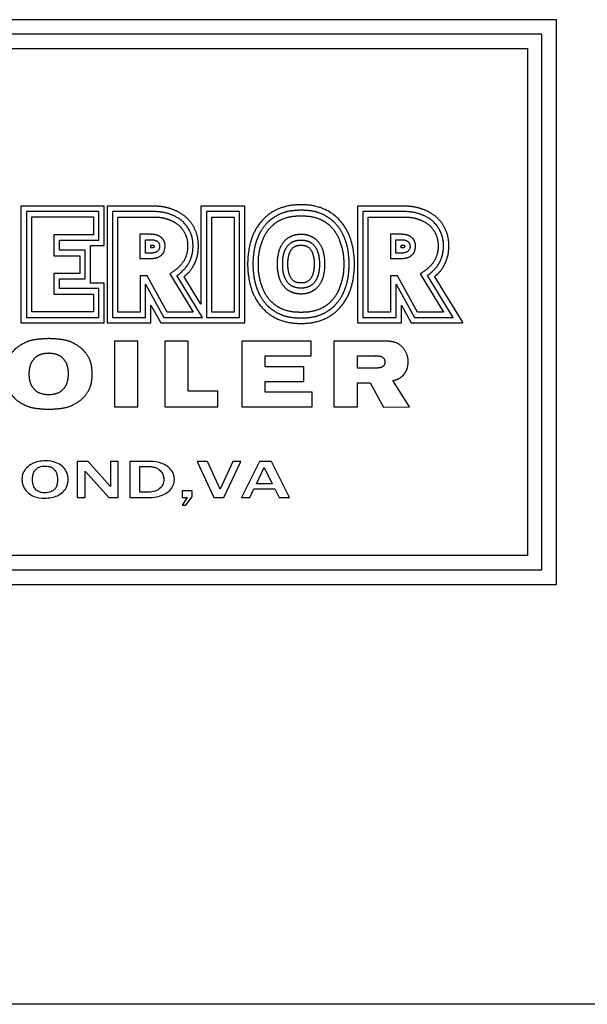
# Model space of a CAD drawing. Header units: inches. Extents: x 24 to 1128, y -94 to 748.
# Tile 337 of 546: x 531 to 551, y 292 to 326. Entities that reach past the tile are written whole.
import ezdxf

# ---------------------------------------------------------------- set-up
doc = ezdxf.new("R2010")
doc.units = ezdxf.units.IN
doc.header["$LTSCALE"] = 32
doc.header["$MEASUREMENT"] = 0
doc.layers.add('Visible (ANSI)', color=7, linetype='Continuous', lineweight=30)

msp = doc.modelspace()

# ---------------------------------------------------------------- linework, layer by layer
at = {"layer": 'Visible (ANSI)'}
for p, q in [((549.97679, 326.28661), (513.97679, 326.28661)), ((549.97679, 306.76735), (549.97679, 326.28661)), ((549.47679, 325.78661), (514.47679, 325.78661)), ((549.47679, 307.26735), (549.47679, 325.78661)), ((514.97679, 325.28661), (548.97679, 325.28661)), ((548.97679, 325.28661), (548.97679, 307.76735)), ((534.35608, 319.83918), (531.48236, 319.83918)), ((531.48236, 319.83918), (531.48236, 315.80847)), ((531.671, 319.65236), (531.671, 315.99642)), ((534.17119, 319.65236), (531.671, 319.65236)), ((534.17119, 318.66664), (534.17119, 319.65236)), ((534.35608, 318.47774), (534.35608, 319.83918)), ((536.13333, 319.83918), (534.45422, 319.83918)), ((534.45422, 319.83918), (534.45422, 315.80847)), ((534.64129, 319.65201), (534.64129, 315.9954)), ((536.10035, 319.65196), (534.64129, 319.65201)), ((537.69929, 319.83918), (537.69929, 316.44721)), ((539.21846, 319.83918), (537.69929, 319.83918)), ((539.03213, 319.65201), (537.88746, 319.65201)), ((537.88746, 319.65201), (537.88746, 315.9954)), ((539.03213, 315.9954), (539.03213, 319.65201)), ((539.21846, 315.80847), (539.21846, 319.83918)), ((544.78333, 319.83918), (543.10422, 319.83918)), ((543.10422, 319.83918), (543.10422, 315.80847)), ((543.29129, 319.65201), (543.29129, 315.9954)), ((544.75035, 319.65196), (543.29129, 319.65201)), ((531.857, 316.18242), (531.857, 319.46636)), ((531.857, 319.46636), (533.98519, 319.46636)), ((533.98519, 319.46636), (533.98519, 318.85264)), ((534.82729, 316.1814), (534.82729, 319.46601)), ((534.82729, 319.46601), (536.09614, 319.46601)), ((538.07346, 316.1814), (538.07346, 319.46601)), ((538.07346, 319.46601), (538.84613, 319.46601)), ((538.84613, 319.46601), (538.84613, 316.1814)), ((543.47729, 316.1814), (543.47729, 319.46601)), ((543.47729, 319.46601), (544.74614, 319.46601)), ((532.62267, 318.85264), (532.62267, 318.12788)), ((533.98519, 318.85264), (532.62267, 318.85264)), ((532.80867, 318.66664), (534.17119, 318.66664)), ((532.80867, 318.31388), (532.80867, 318.66664)), ((535.8749, 318.86823), (535.59382, 318.86823)), ((535.59382, 318.86823), (535.59382, 318.0281)), ((535.78387, 318.67912), (535.96593, 318.67912)), ((535.78387, 318.21759), (535.78387, 318.67912)), ((544.5249, 318.86823), (544.24382, 318.86823)), ((544.24382, 318.86823), (544.24382, 318.0281)), ((544.43387, 318.67912), (544.61593, 318.67912)), ((544.43387, 318.21759), (544.43387, 318.67912)), ((533.70212, 318.31388), (532.80867, 318.31388)), ((533.70212, 317.32973), (533.70212, 318.31388)), ((533.88868, 318.47774), (534.35608, 318.47774)), ((533.88868, 317.17894), (533.88868, 318.47774)), ((535.96593, 318.40347), (535.96593, 318.49447)), ((535.96593, 318.49447), (536.02193, 318.49447)), ((536.02405, 318.40347), (535.96593, 318.40347)), ((544.61593, 318.40347), (544.61593, 318.49447)), ((544.61593, 318.49447), (544.67193, 318.49447)), ((544.67405, 318.40347), (544.61593, 318.40347)), ((532.62267, 318.12788), (533.51612, 318.12788)), ((533.51612, 318.12788), (533.51612, 317.51573)), ((535.59382, 318.0281), (535.8749, 318.0281)), ((535.94034, 318.21759), (535.78387, 318.21759)), ((544.24382, 318.0281), (544.5249, 318.0281)), ((544.59034, 318.21759), (544.43387, 318.21759)), ((533.51612, 317.51573), (532.62267, 317.51573)), ((532.62267, 317.51573), (532.62267, 316.80415)), ((532.80867, 317.32973), (533.70212, 317.32973)), ((532.80867, 316.99015), (532.80867, 317.32973)), ((535.84114, 317.43564), (535.60087, 317.43564)), ((535.60087, 317.43564), (535.60087, 316.1814)), ((536.52952, 316.1814), (535.84114, 317.43564)), ((536.62066, 317.49636), (537.42597, 316.1814)), ((537.75799, 315.9954), (536.87127, 317.44329)), ((537.69929, 316.44721), (537.11413, 317.40098)), ((544.49114, 317.43564), (544.25087, 317.43564)), ((544.25087, 317.43564), (544.25087, 316.1814)), ((545.17952, 316.1814), (544.49114, 317.43564)), ((545.27066, 317.49636), (546.07597, 316.1814)), ((546.40799, 315.9954), (545.52127, 317.44329)), ((545.76413, 317.40098), (546.74117, 315.80847)), ((534.17119, 316.99015), (532.80867, 316.99015)), ((534.35608, 317.17894), (533.88868, 317.17894)), ((534.17119, 315.99642), (534.17119, 316.99015)), ((534.35608, 315.80847), (534.35608, 317.17894)), ((535.78687, 317.14795), (536.41943, 315.9954)), ((535.78687, 315.9954), (535.78687, 317.14795)), ((544.43687, 317.14795), (545.06943, 315.9954)), ((544.43687, 315.9954), (544.43687, 317.14795)), ((532.62267, 316.80415), (533.98519, 316.80415)), ((533.98519, 316.80415), (533.98519, 316.18242)), ((535.97212, 316.42055), (536.31154, 315.80847)), ((535.97212, 315.80847), (535.97212, 316.42055)), ((544.62212, 315.80847), (544.62212, 316.42055)), ((544.62212, 316.42055), (544.96154, 315.80847)), ((531.671, 315.99642), (534.17119, 315.99642)), ((533.98519, 316.18242), (531.857, 316.18242)), ((534.64129, 315.9954), (535.78687, 315.9954)), ((535.60087, 316.1814), (534.82729, 316.1814)), ((536.41943, 315.9954), (537.75799, 315.9954)), ((537.42597, 316.1814), (536.52952, 316.1814)), ((537.88746, 315.9954), (539.03213, 315.9954)), ((538.84613, 316.1814), (538.07346, 316.1814)), ((543.29129, 315.9954), (544.43687, 315.9954)), ((544.25087, 316.1814), (543.47729, 316.1814)), ((545.06943, 315.9954), (546.40799, 315.9954)), ((546.07597, 316.1814), (545.17952, 316.1814)), ((531.48236, 315.80847), (534.35608, 315.80847)), ((534.45422, 315.80847), (535.97212, 315.80847)), ((536.31154, 315.80847), (539.21846, 315.80847)), ((543.10422, 315.80847), (544.62212, 315.80847)), ((544.96154, 315.80847), (546.74117, 315.80847)), ((534.71838, 315.17943), (534.71838, 312.89961)), ((535.52452, 315.17943), (534.71838, 315.17943)), ((535.52452, 312.89961), (535.52452, 315.17943)), ((537.26115, 315.17917), (536.45146, 315.17917)), ((536.45146, 315.17917), (536.45146, 312.89854)), ((537.26115, 313.45111), (537.26115, 315.17917)), ((539.11475, 315.17917), (539.11475, 312.89854)), ((541.50575, 315.17917), (539.11475, 315.17917)), ((541.50575, 314.67072), (541.50575, 315.17917)), ((542.29196, 315.17917), (542.29196, 312.89854)), ((543.99209, 315.17917), (542.29196, 315.17917)), ((539.91844, 314.29184), (539.91844, 314.67072)), ((539.91844, 314.67072), (541.50575, 314.67072)), ((543.09996, 314.66711), (543.72724, 314.66711)), ((543.09996, 314.24317), (543.09996, 314.66711)), ((541.25317, 314.29184), (539.91844, 314.29184)), ((541.25317, 313.77924), (541.25317, 314.29184)), ((543.73937, 314.24317), (543.09996, 314.24317)), ((539.91844, 313.41275), (539.91844, 313.77924)), ((539.91844, 313.77924), (541.25317, 313.77924)), ((543.09996, 313.72995), (543.54145, 313.72995)), ((543.09996, 312.89854), (543.09996, 313.72995)), ((543.54145, 313.72995), (544.00864, 312.89561)), ((544.902, 312.89854), (544.33116, 313.81325)), ((538.28711, 313.45111), (537.26115, 313.45111)), ((538.28711, 312.89854), (538.28711, 313.45111)), ((541.53547, 313.41275), (539.91844, 313.41275)), ((541.53547, 312.89854), (541.53547, 313.41275)), ((534.71838, 312.89961), (535.52452, 312.89961)), ((536.45146, 312.89854), (538.28711, 312.89854)), ((539.11475, 312.89854), (541.53547, 312.89854)), ((542.29196, 312.89854), (543.09996, 312.89854)), ((544.00864, 312.89561), (544.902, 312.89854)), ((533.79936, 311.01735), (533.42561, 311.01735)), ((533.42561, 311.01735), (533.42561, 309.76735)), ((534.45551, 310.28126), (533.79936, 311.01735)), ((534.84172, 311.01735), (534.5749, 311.01735)), ((534.5749, 311.01735), (534.5749, 310.14629)), ((534.84172, 309.76735), (534.84172, 311.01735)), ((535.93391, 311.01735), (535.24351, 311.01735)), ((535.24351, 311.01735), (535.24351, 309.76735)), ((535.59131, 309.95111), (535.59131, 310.83981)), ((535.59131, 310.83981), (535.91211, 310.83981)), ((537.57013, 311.01735), (538.14841, 309.76735)), ((537.92727, 311.01735), (537.57013, 311.01735)), ((538.35709, 310.05908), (537.92727, 311.01735)), ((538.79625, 311.01735), (538.35709, 310.05908)), ((538.49205, 309.76735), (539.0776, 311.01735)), ((539.0776, 311.01735), (538.79625, 311.01735)), ((539.7161, 311.01735), (539.09421, 309.76735)), ((539.61332, 310.24492), (539.88636, 310.80244)), ((540.13242, 311.01735), (539.7161, 311.01735)), ((539.88636, 310.80244), (540.15941, 310.24492)), ((540.76053, 309.76735), (540.13242, 311.01735)), ((533.69762, 309.76735), (533.69762, 310.68304)), ((533.80248, 310.56573), (534.51365, 309.76735)), ((540.15941, 310.24492), (539.61332, 310.24492)), ((533.42561, 309.76735), (533.69762, 309.76735)), ((534.51365, 309.76735), (534.84172, 309.76735)), ((535.24351, 309.76735), (535.85812, 309.76735)), ((535.87266, 309.95111), (535.59131, 309.95111)), ((537.39778, 310.00094), (537.05518, 310.00094)), ((537.05518, 310.00094), (537.05518, 309.76735)), ((537.05518, 309.76735), (537.21921, 309.76735)), ((537.21921, 309.76735), (537.05518, 309.50053)), ((537.17665, 309.50053), (537.39778, 309.79122)), ((537.39778, 309.79122), (537.39778, 310.00094)), ((538.14841, 309.76735), (538.49205, 309.76735)), ((539.09421, 309.76735), (539.38283, 309.76735)), ((539.38283, 309.76735), (539.52922, 310.06531)), ((539.52922, 310.06531), (540.25077, 310.06531)), ((540.25077, 310.06531), (540.40028, 309.76735)), ((540.40028, 309.76735), (540.76053, 309.76735)), ((537.05518, 309.50053), (537.17665, 309.50053)), ((548.97679, 307.76735), (514.97679, 307.76735)), ((514.47679, 307.26735), (549.47679, 307.26735)), ((513.97679, 306.76735), (549.97679, 306.76735)), ((692.91529, 292.25037), (493.91529, 292.25037))]:
    msp.add_line(p, q, dxfattribs=at)
msp.add_arc((543.73306, 314.55238), 0.11488, 86.851313, 92.907697, dxfattribs=at)
for points, degree, knots in [([(536.87127, 317.44329), (536.88866, 317.45609), (536.92469, 317.48317), (536.97089, 317.52022), (537.01684, 317.55927), (537.05304, 317.592), (537.09679, 317.63453), (537.13032, 317.66976), (537.1659, 317.71058), (537.18831, 317.7384), (537.20958, 317.76661), (537.22317, 317.78558), (537.2394, 317.80946), (537.25177, 317.82865), (537.26649, 317.85274), (537.27771, 317.87209), (537.29373, 317.90127), (537.30871, 317.93065), (537.32938, 317.9752), (537.34594, 318.01539), (537.36449, 318.06661), (537.37765, 318.10849), (537.39197, 318.16226), (537.40162, 318.20629), (537.41139, 318.26233), (537.41737, 318.30786), (537.42262, 318.36532), (537.42508, 318.41158), (537.42607, 318.46933), (537.42526, 318.51531), (537.42225, 318.57246), (537.41818, 318.61793), (537.41153, 318.66889), (537.40586, 318.7028), (537.39908, 318.7367), (537.39399, 318.7593), (537.38543, 318.7932), (537.37559, 318.82714), (537.35833, 318.87793), (537.34032, 318.9228), (537.3146, 318.97833), (537.29155, 319.02221), (537.25987, 319.07614), (537.23234, 319.1184), (537.19545, 319.16966), (537.16412, 319.20905), (537.1231, 319.25562), (537.08898, 319.29051), (537.04961, 319.3267), (537.023, 319.34904), (536.99636, 319.3699), (536.97864, 319.38305), (536.95221, 319.40173), (536.92599, 319.41906), (536.88723, 319.44283), (536.85345, 319.46178), (536.81218, 319.48323), (536.77995, 319.49878), (536.74059, 319.51658), (536.70976, 319.52967), (536.67163, 319.54496), (536.64126, 319.55643), (536.60285, 319.57004), (536.57151, 319.5804), (536.53087, 319.59273), (536.49691, 319.60209), (536.45195, 319.61306), (536.4137, 319.62118), (536.3623, 319.63033), (536.318, 319.63676), (536.25772, 319.64347), (536.192, 319.64876), (536.13234, 319.65123), (536.10035, 319.65196)], 3, [0.000000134, 0.000000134, 0.000000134, 0.000000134, 0.019256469, 0.038512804, 0.048140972, 0.067397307, 0.077025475, 0.096281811, 0.105909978, 0.12035223, 0.125166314, 0.134794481, 0.139608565, 0.149236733, 0.154050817, 0.163678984, 0.168493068, 0.18293532, 0.192563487, 0.211819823, 0.22144799, 0.240704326, 0.250332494, 0.269588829, 0.279216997, 0.298473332, 0.3081015, 0.327357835, 0.336986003, 0.356242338, 0.365870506, 0.385126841, 0.394755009, 0.40919726, 0.414011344, 0.423639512, 0.428453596, 0.442895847, 0.452524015, 0.47178035, 0.481408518, 0.500664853, 0.510293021, 0.529549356, 0.539177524, 0.55843386, 0.568062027, 0.587318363, 0.59694653, 0.611388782, 0.616202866, 0.625831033, 0.630645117, 0.645087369, 0.654715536, 0.673971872, 0.683600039, 0.702856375, 0.712484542, 0.731740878, 0.741369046, 0.760625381, 0.770253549, 0.789509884, 0.799138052, 0.818394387, 0.828022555, 0.84727889, 0.856907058, 0.876163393, 0.885791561, 0.905047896, 0.924304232, 0.924304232, 0.924304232, 0.924304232]), ([(537.11413, 317.40098), (537.24491, 317.51538), (537.33668, 317.58365), (537.59953, 317.98557), (537.61724, 318.47662), (537.60204, 318.77724), (537.47055, 319.11327), (537.30605, 319.36191), (537.04784, 319.58069), (536.72523, 319.74068), (536.43515, 319.82554), (536.2207, 319.83634), (536.13333, 319.83918)], 4, [0, 0, 0, 0, 0, 0.20133103, 0.29116474, 0.38474936, 0.47533752, 0.56385134, 0.65137094, 0.73677615, 0.81971305, 1, 1, 1, 1, 1]), ([(541.15574, 319.88726), (540.90525, 319.88935), (540.33109, 319.865), (539.51463, 319.23915), (539.31714, 318.34535), (539.31145, 317.94288), (539.3112, 317.83788)], 4, [0, 0, 0, 0, 0, 0.44766544, 0.6339037, 1, 1, 1, 1, 1]), ([(541.15574, 319.69944), (541.00238, 319.69707), (540.72634, 319.67841), (540.54713, 319.62682), (540.23942, 319.47739), (540.06177, 319.34036), (539.96538, 319.24808), (539.77144, 319.01189), (539.67243, 318.78933), (539.56122, 318.51842), (539.51142, 318.24034), (539.49266, 317.95389), (539.49328, 317.83788)], 4, [0, 0, 0, 0, 0, 0.21443075, 0.29502466, 0.3714022, 0.45147216, 0.53247453, 0.6137125, 0.69895258, 0.78486352, 1, 1, 1, 1, 1]), ([(543.00027, 317.83788), (543.00002, 317.94288), (542.99433, 318.34535), (542.79685, 319.23915), (541.98039, 319.865), (541.40623, 319.88935), (541.15574, 319.88726)], 4, [0, 0, 0, 0, 0, 0.3660963, 0.55233456, 1, 1, 1, 1, 1]), ([(542.81819, 317.83788), (542.81882, 317.95389), (542.80005, 318.24034), (542.75025, 318.51842), (542.63904, 318.78933), (542.54003, 319.01189), (542.34609, 319.24808), (542.2497, 319.34036), (542.07206, 319.47739), (541.76434, 319.62682), (541.58513, 319.67841), (541.3091, 319.69707), (541.15574, 319.69944)], 4, [0, 0, 0, 0, 0, 0.21513648, 0.30104742, 0.3862875, 0.46752547, 0.54852784, 0.6285978, 0.70497534, 0.78556925, 1, 1, 1, 1, 1]), ([(545.52127, 317.44329), (545.53866, 317.45609), (545.57469, 317.48317), (545.62089, 317.52022), (545.66684, 317.55927), (545.70304, 317.592), (545.74679, 317.63453), (545.78032, 317.66976), (545.8159, 317.71058), (545.83831, 317.7384), (545.85958, 317.76661), (545.87317, 317.78558), (545.8894, 317.80946), (545.90177, 317.82865), (545.91649, 317.85274), (545.92771, 317.87209), (545.94373, 317.90127), (545.95871, 317.93065), (545.97938, 317.9752), (545.99594, 318.01539), (546.01449, 318.06661), (546.02765, 318.10849), (546.04197, 318.16226), (546.05162, 318.20629), (546.06139, 318.26233), (546.06737, 318.30786), (546.07262, 318.36532), (546.07508, 318.41158), (546.07607, 318.46933), (546.07526, 318.51531), (546.07225, 318.57246), (546.06818, 318.61793), (546.06153, 318.66889), (546.05586, 318.7028), (546.04908, 318.7367), (546.04399, 318.7593), (546.03543, 318.7932), (546.02559, 318.82714), (546.00833, 318.87793), (545.99032, 318.9228), (545.9646, 318.97833), (545.94155, 319.02221), (545.90987, 319.07614), (545.88234, 319.1184), (545.84545, 319.16966), (545.81412, 319.20905), (545.7731, 319.25562), (545.73898, 319.29051), (545.69961, 319.3267), (545.673, 319.34904), (545.64636, 319.3699), (545.62864, 319.38305), (545.60221, 319.40173), (545.57599, 319.41906), (545.53723, 319.44283), (545.50345, 319.46178), (545.46218, 319.48323), (545.42995, 319.49878), (545.39059, 319.51658), (545.35976, 319.52967), (545.32163, 319.54496), (545.29126, 319.55643), (545.25285, 319.57004), (545.22151, 319.5804), (545.18087, 319.59273), (545.14691, 319.60209), (545.10195, 319.61306), (545.0637, 319.62118), (545.0123, 319.63033), (544.968, 319.63676), (544.90772, 319.64347), (544.842, 319.64876), (544.78234, 319.65123), (544.75035, 319.65196)], 3, [0.000000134, 0.000000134, 0.000000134, 0.000000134, 0.019256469, 0.038512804, 0.048140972, 0.067397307, 0.077025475, 0.096281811, 0.105909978, 0.12035223, 0.125166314, 0.134794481, 0.139608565, 0.149236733, 0.154050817, 0.163678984, 0.168493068, 0.18293532, 0.192563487, 0.211819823, 0.22144799, 0.240704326, 0.250332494, 0.269588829, 0.279216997, 0.298473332, 0.3081015, 0.327357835, 0.336986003, 0.356242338, 0.365870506, 0.385126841, 0.394755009, 0.40919726, 0.414011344, 0.423639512, 0.428453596, 0.442895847, 0.452524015, 0.47178035, 0.481408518, 0.500664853, 0.510293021, 0.529549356, 0.539177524, 0.55843386, 0.568062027, 0.587318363, 0.59694653, 0.611388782, 0.616202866, 0.625831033, 0.630645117, 0.645087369, 0.654715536, 0.673971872, 0.683600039, 0.702856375, 0.712484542, 0.731740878, 0.741369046, 0.760625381, 0.770253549, 0.789509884, 0.799138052, 0.818394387, 0.828022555, 0.84727889, 0.856907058, 0.876163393, 0.885791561, 0.905047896, 0.924304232, 0.924304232, 0.924304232, 0.924304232]), ([(545.76413, 317.40098), (545.89491, 317.51538), (545.98668, 317.58365), (546.24953, 317.98557), (546.26724, 318.47662), (546.25204, 318.77724), (546.12055, 319.11327), (545.95605, 319.36191), (545.69784, 319.58069), (545.37523, 319.74068), (545.08515, 319.82554), (544.8707, 319.83634), (544.78333, 319.83918)], 4, [0, 0, 0, 0, 0, 0.20133103, 0.29116474, 0.38474936, 0.47533752, 0.56385134, 0.65137094, 0.73677615, 0.81971305, 1, 1, 1, 1, 1]), ([(536.09614, 319.46601), (536.35204, 319.4602), (536.49938, 319.40942), (536.70865, 319.35032), (536.99368, 319.15364), (537.18433, 318.86929), (537.24597, 318.61464), (537.24518, 318.28968), (537.14083, 317.94809), (536.95853, 317.70991), (536.66312, 317.52592), (536.62066, 317.49636)], 4, [0, 0, 0, 0, 0, 0.22034549, 0.30569407, 0.39652303, 0.49296372, 0.59023059, 0.68516844, 0.78231111, 1, 1, 1, 1, 1]), ([(539.68248, 317.83788), (539.68218, 318.0308), (539.67744, 318.15902), (539.79104, 318.63515), (539.93365, 318.89261), (540.08253, 319.10755), (540.27575, 319.26558), (540.49647, 319.41322), (540.88713, 319.52355), (540.99515, 319.49277), (541.15574, 319.51136)], 4, [-1, -1, -1, -1, -1, -0.73803175, -0.63313753, -0.53068754, -0.43500567, -0.33627821, -0.23846992, 0, 0, 0, 0, 0]), ([(541.15574, 319.51136), (541.31632, 319.49277), (541.42434, 319.52355), (541.81501, 319.41322), (542.03573, 319.26558), (542.22894, 319.10755), (542.37782, 318.89261), (542.52043, 318.63515), (542.63404, 318.15902), (542.6293, 318.0308), (542.62899, 317.83788)], 4, [-1, -1, -1, -1, -1, -0.76153008, -0.66372179, -0.56499433, -0.46931246, -0.36686247, -0.26196825, 0, 0, 0, 0, 0]), ([(544.74614, 319.46601), (545.00204, 319.4602), (545.14938, 319.40942), (545.35865, 319.35032), (545.64368, 319.15364), (545.83433, 318.86929), (545.89597, 318.61464), (545.89518, 318.28968), (545.79083, 317.94809), (545.60853, 317.70991), (545.31312, 317.52592), (545.27066, 317.49636)], 4, [0, 0, 0, 0, 0, 0.22034549, 0.30569407, 0.39652303, 0.49296372, 0.59023059, 0.68516844, 0.78231111, 1, 1, 1, 1, 1]), ([(535.8749, 318.0281), (535.92575, 318.02886), (536.05113, 318.03501), (536.2199, 318.0414), (536.3749, 318.18417), (536.43248, 318.25342), (536.46727, 318.45609), (536.46162, 318.55501), (536.4018, 318.70002), (536.24614, 318.83687), (536.09078, 318.8695), (535.98345, 318.86698), (535.8749, 318.86823)], 4, [0, 0, 0, 0, 0, 0.19866074, 0.28187304, 0.36718767, 0.44982088, 0.53265045, 0.6189623, 0.70219029, 0.78603846, 1, 1, 1, 1, 1]), ([(535.96593, 318.67912), (536.01569, 318.67882), (536.19213, 318.67777), (536.33363, 318.50324), (536.22904, 318.19041), (535.95869, 318.22194), (535.94034, 318.21759)], 4, [0, 0, 0, 0, 0, 0.39905707, 0.57780728, 1, 1, 1, 1, 1]), ([(541.15574, 318.86115), (541.07139, 318.86131), (540.94847, 318.85198), (540.79461, 318.79848), (540.60658, 318.67965), (540.44917, 318.46279), (540.36462, 318.24498), (540.33291, 318.02321), (540.32969, 317.90493), (540.33019, 317.83788)], 4, [0, 0, 0, 0, 0, 0.25572762, 0.3706114, 0.49160152, 0.61702049, 0.74059598, 1, 1, 1, 1, 1]), ([(540.52248, 317.83788), (540.52082, 317.97932), (540.52633, 318.04603), (540.56011, 318.22638), (540.63219, 318.38833), (540.78042, 318.59975), (540.94638, 318.6512), (541.08189, 318.67147), (541.15574, 318.67055)], 4, [-1, -1, -1, -1, -1, -0.68997381, -0.56776888, -0.43973508, -0.30975696, 0, 0, 0, 0, 0]), ([(541.98129, 317.83788), (541.98179, 317.90493), (541.97856, 318.02321), (541.94685, 318.24498), (541.8623, 318.46279), (541.70489, 318.67965), (541.51686, 318.79848), (541.363, 318.85198), (541.24008, 318.86131), (541.15574, 318.86115)], 4, [0, 0, 0, 0, 0, 0.25940402, 0.38297951, 0.50839848, 0.6293886, 0.74427238, 1, 1, 1, 1, 1]), ([(541.15574, 318.67055), (541.22958, 318.67147), (541.3651, 318.6512), (541.53105, 318.59975), (541.67928, 318.38833), (541.75136, 318.22638), (541.78515, 318.04603), (541.79066, 317.97932), (541.789, 317.83788)], 4, [-1, -1, -1, -1, -1, -0.69024304, -0.56026492, -0.43223112, -0.31002619, 0, 0, 0, 0, 0]), ([(544.5249, 318.0281), (544.57575, 318.02886), (544.70113, 318.03501), (544.8699, 318.0414), (545.0249, 318.18417), (545.08248, 318.25342), (545.11727, 318.45609), (545.11162, 318.55501), (545.0518, 318.70002), (544.89614, 318.83687), (544.74078, 318.8695), (544.63345, 318.86698), (544.5249, 318.86823)], 4, [0, 0, 0, 0, 0, 0.19866074, 0.28187304, 0.36718767, 0.44982088, 0.53265045, 0.6189623, 0.70219029, 0.78603846, 1, 1, 1, 1, 1]), ([(544.61593, 318.67912), (544.66569, 318.67882), (544.84213, 318.67777), (544.98363, 318.50324), (544.87904, 318.19041), (544.60869, 318.22194), (544.59034, 318.21759)], 4, [0, 0, 0, 0, 0, 0.39905707, 0.57780728, 1, 1, 1, 1, 1]), ([(536.02193, 318.49447), (536.03641, 318.49376), (536.0693, 318.49825), (536.10292, 318.44734), (536.06801, 318.40591), (536.04236, 318.40184), (536.02405, 318.40347)], 4, [0, 0, 0, 0, 0, 0.41730727, 0.58519444, 1, 1, 1, 1, 1]), ([(540.70367, 317.83788), (540.70467, 317.912), (540.6998, 317.97463), (540.72881, 318.11534), (540.77864, 318.30224), (540.92331, 318.50038), (541.11579, 318.48955), (541.15574, 318.49088)], 4, [-1, -1, -1, -1, -1, -0.68018497, -0.53857544, -0.38226415, 0, 0, 0, 0, 0]), ([(541.15574, 318.49088), (541.19568, 318.48955), (541.38816, 318.50038), (541.53283, 318.30224), (541.58266, 318.11534), (541.61167, 317.97463), (541.6068, 317.912), (541.6078, 317.83788)], 4, [-1, -1, -1, -1, -1, -0.61773585, -0.46142456, -0.31981503, 0, 0, 0, 0, 0]), ([(544.67193, 318.49447), (544.68641, 318.49376), (544.7193, 318.49825), (544.75292, 318.44734), (544.71801, 318.40591), (544.69236, 318.40184), (544.67405, 318.40347)], 4, [0, 0, 0, 0, 0, 0.41730727, 0.58519444, 1, 1, 1, 1, 1]), ([(539.3112, 317.83788), (539.31145, 317.73288), (539.31714, 317.33041), (539.51463, 316.43661), (540.33109, 315.81076), (540.90525, 315.78641), (541.15574, 315.7885)], 4, [0, 0, 0, 0, 0, 0.3660963, 0.55233456, 1, 1, 1, 1, 1]), ([(539.49328, 317.83788), (539.49266, 317.72188), (539.51142, 317.43542), (539.56122, 317.15734), (539.67243, 316.88643), (539.77144, 316.66387), (539.96538, 316.42768), (540.06177, 316.3354), (540.23942, 316.19837), (540.54713, 316.04894), (540.72634, 315.99735), (541.00238, 315.97869), (541.15574, 315.97632)], 4, [0, 0, 0, 0, 0, 0.21513648, 0.30104742, 0.3862875, 0.46752547, 0.54852784, 0.6285978, 0.70497534, 0.78556925, 1, 1, 1, 1, 1]), ([(541.15574, 316.1644), (540.99515, 316.18299), (540.88713, 316.15221), (540.49647, 316.26254), (540.27575, 316.41018), (540.08253, 316.56821), (539.93365, 316.78315), (539.79104, 317.04062), (539.67744, 317.51674), (539.68218, 317.64496), (539.68248, 317.83788)], 4, [-1, -1, -1, -1, -1, -0.76153008, -0.66372179, -0.56499433, -0.46931246, -0.36686247, -0.26196825, 0, 0, 0, 0, 0]), ([(540.33019, 317.83788), (540.32969, 317.77083), (540.33291, 317.65255), (540.36462, 317.43078), (540.44917, 317.21297), (540.60658, 316.99611), (540.79461, 316.87728), (540.94847, 316.82378), (541.07139, 316.81445), (541.15574, 316.81461)], 4, [0, 0, 0, 0, 0, 0.25940402, 0.38297951, 0.50839848, 0.6293886, 0.74427238, 1, 1, 1, 1, 1]), ([(541.15574, 317.00521), (541.08189, 317.00429), (540.94638, 317.02457), (540.78042, 317.07601), (540.63219, 317.28743), (540.56011, 317.44938), (540.52633, 317.62973), (540.52082, 317.69644), (540.52248, 317.83788)], 4, [-1, -1, -1, -1, -1, -0.69024304, -0.56026492, -0.43223112, -0.31002619, 0, 0, 0, 0, 0]), ([(541.15574, 317.18489), (541.11579, 317.18621), (540.92331, 317.17538), (540.77864, 317.37352), (540.72881, 317.56042), (540.6998, 317.70113), (540.70467, 317.76376), (540.70367, 317.83788)], 4, [-1, -1, -1, -1, -1, -0.61773585, -0.46142456, -0.31981503, 0, 0, 0, 0, 0]), ([(542.62899, 317.83788), (542.6293, 317.64496), (542.63404, 317.51674), (542.52043, 317.04062), (542.37782, 316.78315), (542.22894, 316.56821), (542.03573, 316.41018), (541.81501, 316.26254), (541.42434, 316.15221), (541.31632, 316.18299), (541.15574, 316.1644)], 4, [-1, -1, -1, -1, -1, -0.73803175, -0.63313753, -0.53068754, -0.43500567, -0.33627821, -0.23846992, 0, 0, 0, 0, 0]), ([(541.789, 317.83788), (541.79066, 317.69644), (541.78515, 317.62973), (541.75136, 317.44938), (541.67928, 317.28743), (541.53105, 317.07601), (541.3651, 317.02457), (541.22958, 317.00429), (541.15574, 317.00521)], 4, [-1, -1, -1, -1, -1, -0.68997381, -0.56776888, -0.43973508, -0.30975696, 0, 0, 0, 0, 0]), ([(541.15574, 316.81461), (541.24008, 316.81445), (541.363, 316.82378), (541.51686, 316.87728), (541.70489, 316.99611), (541.8623, 317.21297), (541.94685, 317.43078), (541.97856, 317.65255), (541.98179, 317.77083), (541.98129, 317.83788)], 4, [0, 0, 0, 0, 0, 0.25572762, 0.3706114, 0.49160152, 0.61702049, 0.74059598, 1, 1, 1, 1, 1]), ([(541.15574, 315.97632), (541.3091, 315.97869), (541.58513, 315.99735), (541.76434, 316.04894), (542.07206, 316.19837), (542.2497, 316.3354), (542.34609, 316.42768), (542.54003, 316.66387), (542.63904, 316.88643), (542.75025, 317.15734), (542.80005, 317.43542), (542.81882, 317.72188), (542.81819, 317.83788)], 4, [0, 0, 0, 0, 0, 0.21443075, 0.29502466, 0.3714022, 0.45147216, 0.53247453, 0.6137125, 0.69895258, 0.78486352, 1, 1, 1, 1, 1]), ([(541.6078, 317.83788), (541.6068, 317.76376), (541.61167, 317.70113), (541.58266, 317.56042), (541.53283, 317.37352), (541.38816, 317.17538), (541.19568, 317.18621), (541.15574, 317.18489)], 4, [-1, -1, -1, -1, -1, -0.68018497, -0.53857544, -0.38226415, 0, 0, 0, 0, 0]), ([(541.15574, 315.7885), (541.40623, 315.78641), (541.98039, 315.81076), (542.79685, 316.43661), (542.99433, 317.33041), (543.00002, 317.73288), (543.00027, 317.83788)], 4, [0, 0, 0, 0, 0, 0.44766544, 0.6339037, 1, 1, 1, 1, 1]), ([(532.44108, 315.26039), (532.31198, 315.26236), (532.05689, 315.23561), (531.77191, 315.22985), (531.38171, 314.98374), (531.26661, 314.90567), (531.06777, 314.64217), (530.99949, 314.49146), (530.9335, 314.25716), (530.94552, 314.09582), (530.94468, 314.0417)], 4, [0, 0, 0, 0, 0, 0.27582193, 0.38707637, 0.49831731, 0.60080917, 0.6965979, 0.79262054, 1, 1, 1, 1, 1]), ([(533.93749, 314.0417), (533.93665, 314.09582), (533.94866, 314.25716), (533.88268, 314.49146), (533.8144, 314.64217), (533.61556, 314.90567), (533.50046, 314.98374), (533.11026, 315.22985), (532.82528, 315.23561), (532.57019, 315.26236), (532.44108, 315.26039)], 4, [0, 0, 0, 0, 0, 0.20737946, 0.3034021, 0.39919083, 0.50168269, 0.61292363, 0.72417807, 1, 1, 1, 1, 1]), ([(544.33116, 313.81325), (544.40367, 313.83125), (544.49671, 313.84514), (544.653, 313.95374), (544.72538, 314.04015), (544.79977, 314.15913), (544.83394, 314.25855), (544.86918, 314.46152), (544.84479, 314.62671), (544.79789, 314.76856), (544.61748, 315.08955), (544.30895, 315.18135), (544.14905, 315.16917), (543.99209, 315.17917)], 4, [0, 0, 0, 0, 0, 0.1657102, 0.230653, 0.29443981, 0.36217923, 0.43524969, 0.51061991, 0.59326289, 0.67965104, 0.76915029, 1, 1, 1, 1, 1]), ([(531.77016, 314.0417), (531.77067, 314.06808), (531.76427, 314.16309), (531.81313, 314.37801), (531.86532, 314.4769), (532.02366, 314.67121), (532.14644, 314.74264), (532.38669, 314.76541), (532.44108, 314.76508)], 4, [-1, -1, -1, -1, -1, -0.73584924, -0.60872699, -0.47963498, -0.34694704, 0, 0, 0, 0, 0]), ([(532.44108, 314.76508), (532.49548, 314.76541), (532.73573, 314.74264), (532.85851, 314.67121), (533.01685, 314.4769), (533.06904, 314.37801), (533.1179, 314.16309), (533.1115, 314.06808), (533.11201, 314.0417)], 4, [-1, -1, -1, -1, -1, -0.65305296, -0.52036502, -0.39127301, -0.26415076, 0, 0, 0, 0, 0]), ([(543.73937, 314.66708), (543.75865, 314.66602), (543.95241, 314.68506), (544.04915, 314.55496), (544.04898, 314.46807), (544.05041, 314.37644), (543.98231, 314.2885), (543.92848, 314.25678), (543.83738, 314.24357), (543.73937, 314.24317)], 4, [0, 0, 0, 0, 0, 0.30595814, 0.42116198, 0.52293683, 0.61838503, 0.71472487, 1, 1, 1, 1, 1]), ([(530.94468, 314.0417), (530.94552, 313.98757), (530.9335, 313.82623), (530.99949, 313.59193), (531.06777, 313.44122), (531.26661, 313.17772), (531.38171, 313.09965), (531.77191, 312.85355), (532.05689, 312.84778), (532.31198, 312.82103), (532.44108, 312.823)], 4, [0, 0, 0, 0, 0, 0.20737946, 0.3034021, 0.39919083, 0.50168269, 0.61292363, 0.72417807, 1, 1, 1, 1, 1]), ([(532.44108, 313.31831), (532.38669, 313.31799), (532.14644, 313.34075), (532.02366, 313.41218), (531.86532, 313.60649), (531.81313, 313.70538), (531.76427, 313.9203), (531.77067, 314.01531), (531.77016, 314.0417)], 4, [-1, -1, -1, -1, -1, -0.65305296, -0.52036502, -0.39127301, -0.26415076, 0, 0, 0, 0, 0]), ([(533.11201, 314.0417), (533.1115, 314.01531), (533.1179, 313.9203), (533.06904, 313.70538), (533.01685, 313.60649), (532.85851, 313.41218), (532.73573, 313.34075), (532.49548, 313.31799), (532.44108, 313.31831)], 4, [-1, -1, -1, -1, -1, -0.73584924, -0.60872699, -0.47963498, -0.34694704, 0, 0, 0, 0, 0]), ([(532.44108, 312.823), (532.57019, 312.82103), (532.82528, 312.84778), (533.11026, 312.85355), (533.50046, 313.09965), (533.61556, 313.17772), (533.8144, 313.44122), (533.88268, 313.59193), (533.94866, 313.82623), (533.93665, 313.98757), (533.93749, 314.0417)], 4, [0, 0, 0, 0, 0, 0.27582193, 0.38707637, 0.49831731, 0.60080917, 0.6965979, 0.79262054, 1, 1, 1, 1, 1]), ([(532.32199, 311.03603), (532.24609, 311.03603), (532.16972, 311.03), (532.02793, 311.00239), (531.96237, 310.98242), (531.79464, 310.90557), (531.72419, 310.84484), (531.62807, 310.74462), (531.58781, 310.68577), (531.53055, 310.54813), (531.51739, 310.47342), (531.51739, 310.3965)], 3, [-2.27765202, -2.27765202, -2.27765202, -2.27765202, -1.94481441, -1.94481441, -1.64432937, -1.64432937, -1.13592244, -1.13592244, -0.58612629, -0.58612629, 0, 0, 0, 0]), ([(531.88283, 310.38923), (531.88283, 310.43716), (531.88627, 310.48605), (531.9028, 310.57356), (531.91458, 310.61344), (531.95042, 310.68913), (531.97444, 310.72372), (532.03839, 310.78428), (532.07686, 310.80726), (532.1816, 310.84716), (532.25024, 310.85539), (532.3168, 310.85539)], 3, [-1.8554977, -1.8554977, -1.8554977, -1.8554977, -1.49045369, -1.49045369, -1.17749363, -1.17749363, -0.85306654, -0.85306654, -0.50721666, -0.50721666, 0, 0, 0, 0]), ([(532.3168, 310.85539), (532.35605, 310.85539), (532.39582, 310.85244), (532.46819, 310.83857), (532.50137, 310.82863), (532.56951, 310.79681), (532.60232, 310.77374), (532.64719, 310.72597), (532.68142, 310.68636), (532.73499, 310.5475), (532.74454, 310.47054), (532.74454, 310.39546)], 3, [-3.72393934, -3.72393934, -3.72393934, -3.72393934, -2.83528225, -2.83528225, -2.05554384, -2.05554384, -1.13300755, -1.13300755, -0.5720848, -0.5720848, 0, 0, 0, 0]), ([(533.11103, 310.39338), (533.11103, 310.43544), (533.10735, 310.47729), (533.09147, 310.55806), (533.07977, 310.59638), (533.03234, 310.70659), (532.98619, 310.77024), (532.85099, 310.90103), (532.76905, 310.94519), (532.57913, 311.01934), (532.44937, 311.03603), (532.32199, 311.03603)], 3, [-2.42176588, -2.42176588, -2.42176588, -2.42176588, -2.19610977, -2.19610977, -1.98002731, -1.98002731, -1.55226681, -1.55226681, -0.97056449, -0.97056449, 0, 0, 0, 0]), ([(535.91211, 310.83981), (535.95458, 310.83981), (535.99718, 310.83645), (536.07715, 310.82134), (536.11442, 310.81035), (536.18475, 310.77975), (536.24227, 310.7498), (536.33488, 310.65317), (536.3639, 310.61076), (536.40512, 310.51171), (536.4146, 310.45802), (536.4146, 310.40273)], 3, [-2.78469141, -2.78469141, -2.78469141, -2.78469141, -2.08361163, -2.08361163, -1.44126103, -1.44126103, -0.81749058, -0.81749058, -0.42133511, -0.42133511, 0, 0, 0, 0]), ([(536.78109, 310.39027), (536.78109, 310.42729), (536.77769, 310.46406), (536.76321, 310.53559), (536.7525, 310.56971), (536.70795, 310.67175), (536.66339, 310.73177), (536.5547, 310.83669), (536.47421, 310.8995), (536.2205, 310.99868), (536.07591, 311.01735), (535.93391, 311.01735)], 3, [-4.01785158, -4.01785158, -4.01785158, -4.01785158, -3.53280981, -3.53280981, -3.06160953, -3.06160953, -2.07405834, -2.07405834, -1.08203288, -1.08203288, 0, 0, 0, 0]), ([(533.69762, 310.68304), (533.70725, 310.67195), (533.71777, 310.65987), (533.73401, 310.6413), (533.74183, 310.63239), (533.74849, 310.6249)], 3, [-0.189446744, -0.189446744, -0.189446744, -0.189446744, -0.076333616, -0.076333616, 0, 0, 0, 0]), ([(533.74849, 310.6249), (533.75889, 310.61364), (533.77031, 310.60122), (533.78744, 310.58244), (533.79574, 310.57331), (533.80248, 310.56573)], 3, [-0.195622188, -0.195622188, -0.195622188, -0.195622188, -0.077292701, -0.077292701, 0, 0, 0, 0]), ([(531.51739, 310.3965), (531.51739, 310.35353), (531.52119, 310.31079), (531.53757, 310.22817), (531.54965, 310.18895), (531.59884, 310.07533), (531.64695, 310.00954), (531.75406, 309.9064), (531.82454, 309.851), (532.05036, 309.76376), (532.17994, 309.74762), (532.30642, 309.74762)], 3, [-4.05942399, -4.05942399, -4.05942399, -4.05942399, -3.48837423, -3.48837423, -2.94009399, -2.94009399, -1.84289214, -1.84289214, -0.96380957, -0.96380957, 0, 0, 0, 0]), ([(532.30954, 309.92931), (532.27096, 309.92931), (532.23206, 309.93239), (532.16036, 309.94666), (532.12737, 309.95695), (532.04973, 309.99383), (532.01643, 310.0215), (531.95878, 310.08307), (531.93445, 310.12479), (531.89157, 310.23944), (531.88283, 310.31577), (531.88283, 310.38923)], 3, [-1.58552919, -1.58552919, -1.58552919, -1.58552919, -1.38288457, -1.38288457, -1.20153755, -1.20153755, -0.9314466, -0.9314466, -0.5597707, -0.5597707, 0, 0, 0, 0]), ([(532.30642, 309.74762), (532.38481, 309.74762), (532.46382, 309.75382), (532.60973, 309.7824), (532.67699, 309.80303), (532.83895, 309.87841), (532.90523, 309.93423), (532.999, 310.03039), (533.039, 310.08943), (533.09783, 310.23185), (533.11103, 310.31177), (533.11103, 310.39338)], 3, [-2.29176469, -2.29176469, -2.29176469, -2.29176469, -1.95086041, -1.95086041, -1.6452448, -1.6452448, -1.17409702, -1.17409702, -0.62190768, -0.62190768, 0, 0, 0, 0]), ([(532.74454, 310.39546), (532.74454, 310.34535), (532.74116, 310.29361), (532.7243, 310.20372), (532.71239, 310.16309), (532.67855, 310.09488), (532.65866, 310.06657), (532.60791, 310.01918), (532.56505, 309.98879), (532.44623, 309.94003), (532.37839, 309.92931), (532.30954, 309.92931)], 3, [-2.63353826, -2.63353826, -2.63353826, -2.63353826, -1.97617775, -1.97617775, -1.43446404, -1.43446404, -0.97850464, -0.97850464, -0.52466137, -0.52466137, 0, 0, 0, 0]), ([(534.5749, 310.14629), (534.55014, 310.17429), (534.51491, 310.21413), (534.48724, 310.24541), (534.45993, 310.27628), (534.45551, 310.28126)], 3, [-0.619837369, -0.619837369, -0.619837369, -0.619837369, -0.050770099, -0.050770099, 0, 0, 0, 0]), ([(535.85812, 309.76735), (535.96066, 309.76735), (536.06562, 309.77444), (536.25191, 309.80886), (536.33668, 309.83332), (536.52178, 309.92029), (536.58923, 309.97975), (536.67945, 310.07456), (536.71674, 310.1289), (536.76897, 310.25415), (536.78109, 310.32112), (536.78109, 310.39027)], 3, [-2.31408423, -2.31408423, -2.31408423, -2.31408423, -1.88637986, -1.88637986, -1.52422606, -1.52422606, -1.03399076, -1.03399076, -0.52691953, -0.52691953, 0, 0, 0, 0]), ([(536.4146, 310.40273), (536.4146, 310.36939), (536.41199, 310.33594), (536.40021, 310.27317), (536.39165, 310.24391), (536.36042, 310.17165), (536.33347, 310.13285), (536.24858, 310.05159), (536.18633, 310.01889), (536.05424, 309.96497), (535.96392, 309.95111), (535.87266, 309.95111)], 3, [-1.71973036, -1.71973036, -1.71973036, -1.71973036, -1.53143065, -1.53143065, -1.35905816, -1.35905816, -1.08687411, -1.08687411, -0.69539431, -0.69539431, 0, 0, 0, 0])]:
    msp.add_open_spline(points, degree=degree, knots=knots, dxfattribs=at)

doc.saveas('drawing.dxf')
